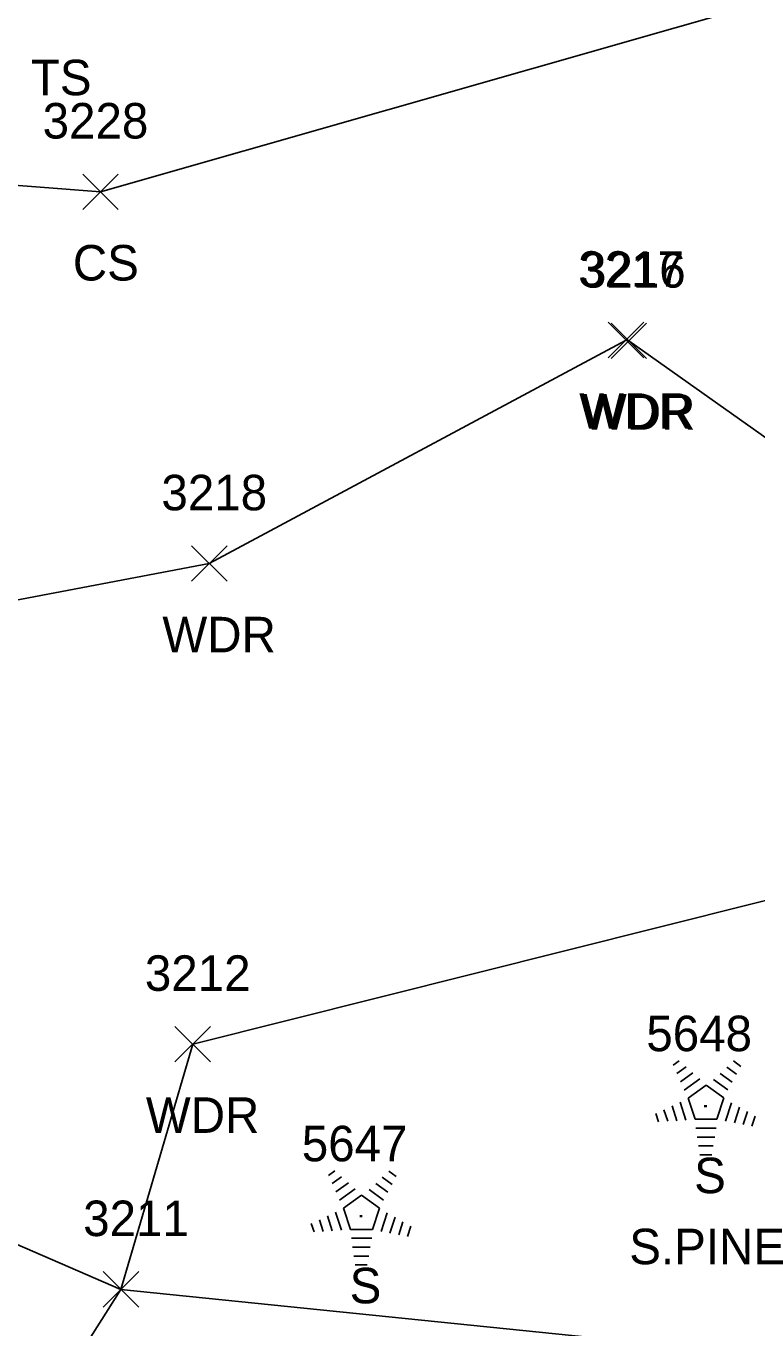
# Model space of a CAD drawing. Extents: x 1439173 to 1457902, y 641926 to 659889.
# Drawn here: x 1446883.6 to 1446924.8, y 651534.2 to 651607.5 of the extents above; entities that cross this region are included whole.
import ezdxf

# ---------------------------------------------------------------- set-up
doc = ezdxf.new("R2010")
doc.units = 0
for name, color, linetype in [('L_A', 7, 'Continuous'), ('L_C', 7, 'Continuous'), ('L_I', 7, 'Continuous'), ('L_TIC', 7, 'Continuous'), ('LAWA', 7, 'Continuous'), ('LELB', 7, 'Continuous'), ('LTC', 7, 'Continuous')]:
    doc.layers.add(name, color=color, linetype=linetype)

msp = doc.modelspace()

# ---------------------------------------------------------------- linework, layer by layer
at = {"layer": 'L_TIC'}
for points in [[(1446886.842, 651597.196), (1446888.842, 651599.196)], [(1446888.842, 651597.196), (1446886.842, 651599.196)], [(1446916.424, 651588.844), (1446918.424, 651590.844)], [(1446918.424, 651588.844), (1446916.424, 651590.844)], [(1446916.579, 651588.795), (1446918.579, 651590.795)], [(1446918.579, 651588.795), (1446916.579, 651590.795)], [(1446892.961, 651576.252), (1446894.961, 651578.252)], [(1446894.961, 651576.252), (1446892.961, 651578.252)], [(1446892.03, 651549.184), (1446894.03, 651551.184)], [(1446894.03, 651549.184), (1446892.03, 651551.184)], [(1446887.99, 651535.369), (1446889.99, 651537.369)], [(1446889.99, 651535.369), (1446887.99, 651537.369)], [(1446887.99, 651535.369), (1446889.99, 651537.369)], [(1446889.99, 651535.369), (1446887.99, 651537.369)]]:
    msp.add_lwpolyline(points, dxfattribs=at)
at = {"layer": 'LAWA'}
msp.add_lwpolyline([(1446852.052, 651518.803), (1446876.248, 651516.278), (1446888.99, 651536.369), (1446893.03, 651550.184), (1446929.916, 651559.433), (1446932.479, 651579.237), (1446917.579, 651589.795), (1446917.424, 651589.844), (1446893.961, 651577.252), (1446864.119, 651571.584), (1446843.299, 651565.864)], dxfattribs=at)
at = {"layer": 'LELB'}
for points in [[(1446849.164, 651590.397), (1446872.531, 651599.382), (1446887.842, 651598.196), (1446928.269, 651609.758), (1446928.176, 651601.183), (1446939.228, 651602.039), (1446952.797, 651608.637)], [(1446852.052, 651518.803), (1446845.595, 651546.553), (1446869.898, 651544.642), (1446888.99, 651536.369), (1446930.382, 651532.133)]]:
    msp.add_lwpolyline(points, dxfattribs=at)
at = {"layer": 'LTC'}
for p, q in [((1446920.068, 651548.993), (1446920.422, 651549.25)), ((1446920.277, 651548.527), (1446920.806, 651548.912)), ((1446923.095, 651548.885), (1446923.644, 651548.486)), ((1446923.466, 651549.233), (1446923.885, 651548.929)), ((1446920.487, 651548.062), (1446921.19, 651548.573)), ((1446920.696, 651547.596), (1446921.575, 651548.234)), ((1446920.921, 651547.141), (1446921.933, 651547.875)), ((1446921.933, 651547.875), (1446922.93, 651547.15)), ((1446922.353, 651548.188), (1446923.162, 651547.599)), ((1446922.724, 651548.537), (1446923.403, 651548.043)), ((1446920.921, 651547.141), (1446921.308, 651545.947)), ((1446922.93, 651547.15), (1446922.538, 651545.947)), ((1446919.555, 651546.489), (1446919.767, 651545.837)), ((1446920.011, 651546.705), (1446920.282, 651545.87)), ((1446920.466, 651546.922), (1446920.797, 651545.902)), ((1446923.367, 651546.879), (1446923.029, 651545.84)), ((1446923.812, 651546.629), (1446923.524, 651545.744)), ((1446919.1, 651546.272), (1446919.252, 651545.804)), ((1446922.538, 651545.947), (1446921.308, 651545.947)), ((1446924.256, 651546.379), (1446924.019, 651545.649)), ((1446924.7, 651546.129), (1446924.514, 651545.554)), ((1446922.5, 651545.447), (1446921.355, 651545.447)), ((1446922.416, 651544.947), (1446921.428, 651544.947)), ((1446922.333, 651544.447), (1446921.501, 651544.447)), ((1446922.249, 651543.947), (1446921.574, 651543.947)), ((1446900.674, 651542.79), (1446901.028, 651543.047)), ((1446904.072, 651543.03), (1446904.491, 651542.725)), ((1446900.883, 651542.324), (1446901.412, 651542.708)), ((1446901.093, 651541.858), (1446901.797, 651542.37)), ((1446901.302, 651541.392), (1446902.181, 651542.03)), ((1446903.33, 651542.333), (1446904.009, 651541.84)), ((1446903.701, 651542.682), (1446904.25, 651542.282)), ((1446901.527, 651540.937), (1446902.539, 651541.672)), ((1446902.539, 651541.672), (1446903.536, 651540.947)), ((1446902.959, 651541.985), (1446903.768, 651541.396)), ((1446901.072, 651540.718), (1446901.403, 651539.699)), ((1446901.527, 651540.937), (1446901.914, 651539.744)), ((1446903.536, 651540.947), (1446903.145, 651539.744)), ((1446903.973, 651540.676), (1446903.635, 651539.637)), ((1446899.706, 651540.069), (1446899.858, 651539.601)), ((1446900.162, 651540.285), (1446900.373, 651539.634)), ((1446900.617, 651540.502), (1446900.888, 651539.667)), ((1446904.418, 651540.426), (1446904.13, 651539.541)), ((1446904.862, 651540.176), (1446904.625, 651539.446)), ((1446905.307, 651539.925), (1446905.12, 651539.351)), ((1446903.145, 651539.744), (1446901.914, 651539.744)), ((1446903.106, 651539.244), (1446901.962, 651539.244)), ((1446903.022, 651538.744), (1446902.034, 651538.744)), ((1446902.939, 651538.244), (1446902.107, 651538.244)), ((1446902.855, 651537.744), (1446902.18, 651537.744))]:
    msp.add_line(p, q, dxfattribs=at)

# ---------------------------------------------------------------- texts
at = {"layer": 'L_A'}
for s, p in [('TS', (1446883.917, 651603.633)), ('CS', (1446886.283, 651593.196)), ('WDR', (1446914.786, 651584.844)), ('WDR', (1446914.941, 651584.795)), ('WDR', (1446891.323, 651572.252)), ('WDR', (1446890.393, 651545.184)), ('S', (1446921.258, 651541.785)), ('S', (1446901.864, 651535.581))]:
    msp.add_text(s, height=2, dxfattribs=at).set_placement(p)
at = {"layer": 'L_C'}
msp.add_text('S.PINE', height=2, dxfattribs=at).set_placement((1446917.605, 651537.785))
at = {"layer": 'L_I'}
for s, p in [('3228', (1446884.582, 651601.196)), ('3217', (1446914.731, 651592.844)), ('3216', (1446914.831, 651592.795)), ('3218', (1446891.268, 651580.252)), ('3212', (1446890.337, 651553.184)), ('5648', (1446918.565, 651549.785)), ('5647', (1446899.171, 651543.581)), ('3211', (1446886.864, 651539.369)), ('3211', (1446886.864, 651539.369))]:
    msp.add_text(s, height=2, dxfattribs=at).set_placement(p)
at = {"layer": 'LTC'}
for p in [(1446921.815, 651546.889), (1446902.421, 651540.685)]:
    msp.add_text('.', height=1.037, rotation=270, dxfattribs=at).set_placement(p)

doc.saveas('drawing.dxf')
